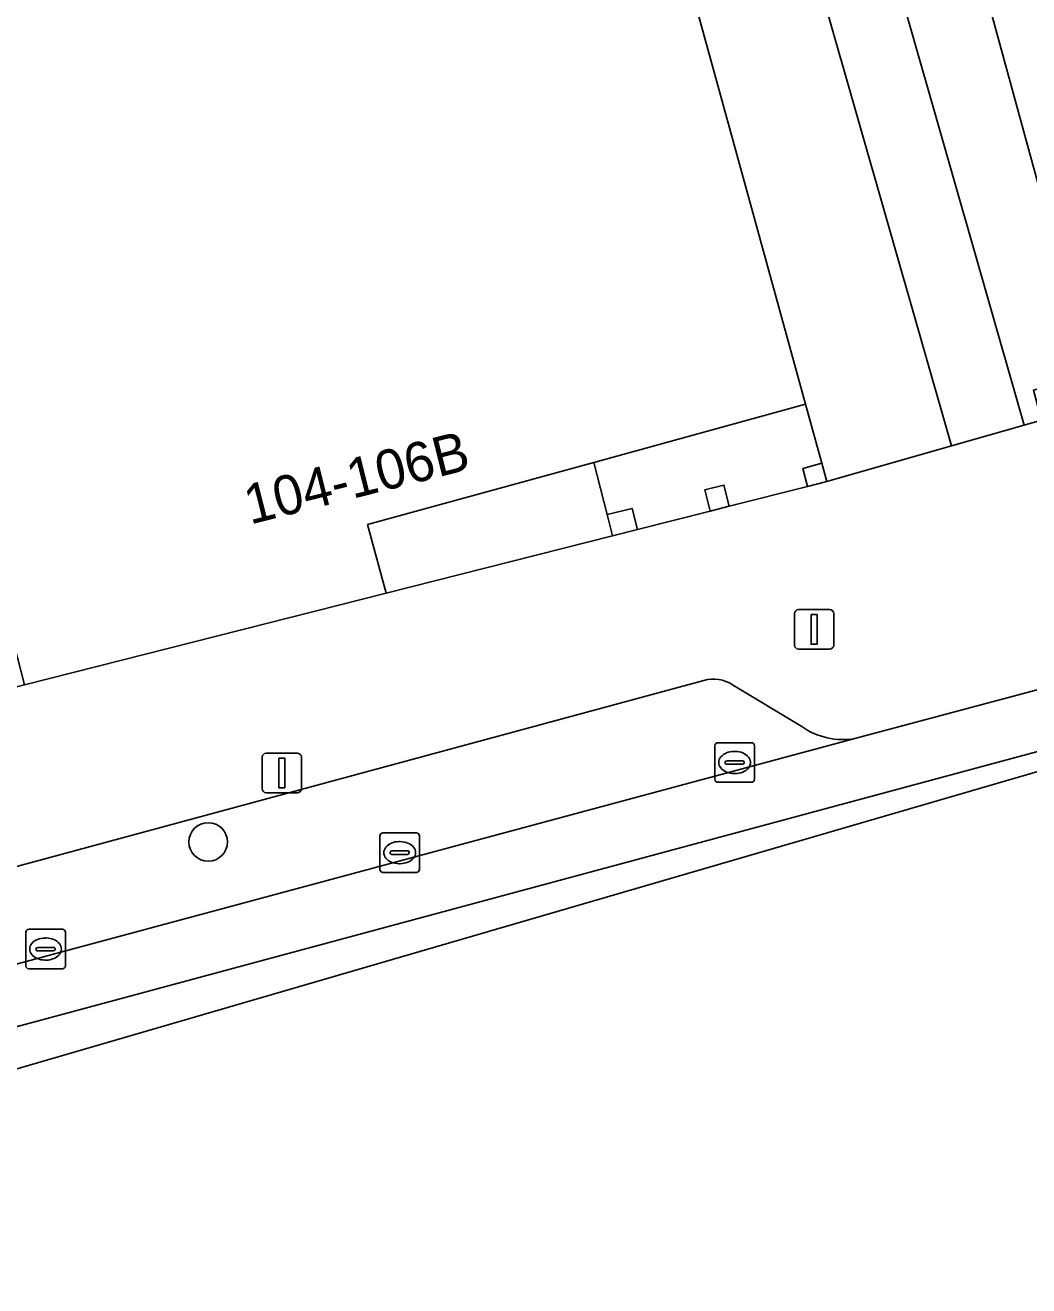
# Model space of a CAD drawing. Extents: x 159262 to 160143, y 383399 to 384319.
# Drawn here: x 159801.97 to 159827.37, y 383624.33 to 383656.25 of the extents above; entities that cross this region are included whole.
import ezdxf

# ---------------------------------------------------------------- set-up
doc = ezdxf.new("R2010")
doc.units = 0
for name, color, linetype in [('IMGEO_Boom', 7, 'Continuous'), ('IMGEO_Erf', 7, 'Continuous'), ('IMGEO_Kolk', 7, 'Continuous'), ('IMGEO_Lichtmast', 7, 'Continuous'), ('IMGEO_Pand', 7, 'Continuous'), ('IMGEO_Pand_nummerreeks', 7, 'Continuous'), ('IMGEO_Pand_overbouw', 7, 'Continuous'), ('IMGEO_Parkeervlak_open', 7, 'Continuous'), ('IMGEO_Rijbaan_lokaal_gesloten', 7, 'Continuous'), ('IMGEO_Rijbaan_lokaal_open', 7, 'Continuous'), ('IMGEO_Voetpad_open', 7, 'Continuous')]:
    doc.layers.add(name, color=color, linetype=linetype)

msp = doc.modelspace()

# ---------------------------------------------------------------- linework, layer by layer
at = {"layer": 'IMGEO_Boom'}
msp.add_circle((159806.6, 383635.568), 0.489, dxfattribs=at)
at = {"layer": 'IMGEO_Erf'}
for points in [[(159772.252, 383738.018), (159777.235, 383738.432), (159793.961, 383739.822), (159799.786, 383718.769), (159802.156, 383710.204), (159806.46, 383694.647), (159813.879, 383667.834), (159815.753, 383668.349), (159820.397, 383651.477), (159821.724, 383646.656), (159822.134, 383645.162), (159822.262, 383644.698), (159825.415, 383645.6), (159821.422, 383659.561), (159819.195, 383667.349), (159787.968, 383780.138)], [(159821.212, 383667.256), (159827.255, 383646.126), (159827.699, 383646.253), (159827.491, 383647.011), (159828.932, 383647.405), (159827.614, 383652.229), (159826.155, 383657.569)]]:
    msp.add_lwpolyline(points, dxfattribs=at)
at = {"layer": 'IMGEO_Kolk'}
for p, q in [((159819.426, 383637.155), (159819.426, 383638.007)), ((159819.501, 383638.081), (159820.353, 383638.081)), ((159819.914, 383637.861), (159819.939, 383637.861)), ((159820.427, 383638.007), (159820.427, 383637.155)), ((159819.685, 383637.575), (159819.685, 383637.587)), ((159819.728, 383637.624), (159820.126, 383637.624)), ((159820.169, 383637.587), (159820.169, 383637.575)), ((159820.123, 383637.538), (159819.725, 383637.538)), ((159819.937, 383637.301), (159819.912, 383637.301)), ((159820.353, 383637.081), (159819.501, 383637.081)), ((159810.947, 383634.872), (159810.947, 383635.724)), ((159811.022, 383635.798), (159811.874, 383635.798)), ((159811.948, 383635.724), (159811.948, 383634.872)), ((159811.249, 383635.341), (159811.647, 383635.341)), ((159811.435, 383635.578), (159811.46, 383635.578)), ((159811.206, 383635.292), (159811.206, 383635.304)), ((159811.644, 383635.255), (159811.246, 383635.255)), ((159811.458, 383635.018), (159811.433, 383635.018)), ((159811.69, 383635.304), (159811.69, 383635.292)), ((159811.874, 383634.798), (159811.022, 383634.798)), ((159801.983, 383632.431), (159801.983, 383633.283)), ((159802.058, 383633.357), (159802.91, 383633.357)), ((159802.471, 383633.137), (159802.496, 383633.137)), ((159802.984, 383633.283), (159802.984, 383632.431)), ((159802.242, 383632.851), (159802.242, 383632.863)), ((159802.68, 383632.814), (159802.282, 383632.814)), ((159802.285, 383632.9), (159802.683, 383632.9)), ((159802.726, 383632.863), (159802.726, 383632.851)), ((159802.494, 383632.577), (159802.469, 383632.577)), ((159802.91, 383632.357), (159802.058, 383632.357))]:
    msp.add_line(p, q, dxfattribs=at)
for points in [[(159819.426, 383637.155), (159819.426, 383638.007)], [(159819.501, 383638.081), (159820.353, 383638.081)], [(159820.427, 383638.007), (159820.427, 383637.155)], [(159820.353, 383637.081), (159819.501, 383637.081)], [(159810.947, 383634.872), (159810.947, 383635.724)], [(159811.022, 383635.798), (159811.874, 383635.798)], [(159811.948, 383635.724), (159811.948, 383634.872)], [(159811.874, 383634.798), (159811.022, 383634.798)], [(159801.983, 383632.431), (159801.983, 383633.283)], [(159802.058, 383633.357), (159802.91, 383633.357)], [(159802.984, 383633.283), (159802.984, 383632.431)], [(159802.91, 383632.357), (159802.058, 383632.357)]]:
    msp.add_lwpolyline(points, dxfattribs=at)
for centre, radius, start, end in [((159819.503, 383638.005), 0.0765, 91.552, 178.448), ((159819.503, 383638.005), 0.0765, 91.552, 178.448), ((159820.351, 383638.005), 0.0765, 1.552, 88.448), ((159820.351, 383638.005), 0.0765, 1.552, 88.448), ((159819.725, 383637.584), 0.0403, 85.8775, 175.7526), ((159819.722, 383637.574), 0.0366, 178.938, 274.7102), ((159820.126, 383637.581), 0.043, 264.8664, 352.4533), ((159820.13, 383637.586), 0.0386, 1.7309, 96.639), ((159819.503, 383637.157), 0.0765, 181.552, 268.448), ((159819.503, 383637.157), 0.0765, 181.552, 268.448), ((159820.351, 383637.157), 0.0765, 271.552, 358.448), ((159820.351, 383637.157), 0.0765, 271.552, 358.448), ((159811.024, 383635.722), 0.0765, 91.552, 178.448), ((159811.024, 383635.722), 0.0765, 91.552, 178.448), ((159811.872, 383635.722), 0.0765, 1.552, 88.448), ((159811.872, 383635.722), 0.0765, 1.552, 88.448), ((159811.246, 383635.301), 0.0403, 85.8775, 175.7526), ((159811.651, 383635.303), 0.0386, 1.7309, 96.639), ((159811.243, 383635.291), 0.0366, 178.938, 274.7102), ((159811.647, 383635.298), 0.043, 264.8664, 352.4533), ((159811.024, 383634.874), 0.0765, 181.552, 268.448), ((159811.024, 383634.874), 0.0765, 181.552, 268.448), ((159811.872, 383634.874), 0.0765, 271.552, 358.448), ((159811.872, 383634.874), 0.0765, 271.552, 358.448), ((159802.06, 383633.281), 0.0765, 91.552, 178.448), ((159802.06, 383633.281), 0.0765, 91.552, 178.448), ((159802.908, 383633.281), 0.0765, 1.552, 88.448), ((159802.908, 383633.281), 0.0765, 1.552, 88.448), ((159802.282, 383632.86), 0.0403, 85.8775, 175.7526), ((159802.279, 383632.85), 0.0366, 178.938, 274.7102), ((159802.683, 383632.857), 0.043, 264.8664, 352.4533), ((159802.687, 383632.862), 0.0386, 1.7309, 96.639), ((159802.06, 383632.433), 0.0765, 181.552, 268.448), ((159802.06, 383632.433), 0.0765, 181.552, 268.448), ((159802.908, 383632.433), 0.0765, 271.552, 358.448), ((159802.908, 383632.433), 0.0765, 271.552, 358.448)]:
    msp.add_arc(centre, radius, start, end, dxfattribs=at)
for centre, major_axis, ratio, start_param, end_param in [((159819.913, 383637.581), (-0.387, 0.002), 0.722429, 4.712389, 7.853982), ((159819.938, 383637.581), (-0.39, 0.002), 0.717154, 1.570796, 4.712389), ((159811.434, 383635.298), (-0.387, 0.002), 0.722429, 4.712389, 7.853982), ((159811.459, 383635.298), (-0.39, 0.002), 0.717154, 1.570796, 4.712389), ((159802.47, 383632.857), (-0.387, 0.002), 0.722429, 4.712389, 7.853982), ((159802.495, 383632.857), (-0.39, 0.002), 0.717154, 1.570796, 4.712389)]:
    msp.add_ellipse(centre, major_axis=major_axis, ratio=ratio, start_param=start_param, end_param=end_param, dxfattribs=at)
at = {"layer": 'IMGEO_Lichtmast'}
for p, q in [((159821.544, 383641.452), (159822.334, 383641.452)), ((159822.334, 383641.452), (159821.544, 383641.452)), ((159821.444, 383640.552), (159821.444, 383641.352)), ((159821.444, 383641.352), (159821.444, 383640.552)), ((159822.434, 383641.352), (159822.434, 383640.552)), ((159822.434, 383640.552), (159822.434, 383641.352)), ((159822.334, 383640.452), (159821.544, 383640.452)), ((159821.544, 383640.452), (159822.334, 383640.452)), ((159807.968, 383636.916), (159807.968, 383637.716)), ((159807.968, 383637.716), (159807.968, 383636.916)), ((159808.068, 383637.816), (159808.858, 383637.816)), ((159808.858, 383637.816), (159808.068, 383637.816)), ((159808.958, 383637.716), (159808.958, 383636.916)), ((159808.958, 383636.916), (159808.958, 383637.716)), ((159808.858, 383636.816), (159808.068, 383636.816)), ((159808.068, 383636.816), (159808.858, 383636.816))]:
    msp.add_line(p, q, dxfattribs=at)
for points in [[(159821.864, 383641.327), (159822.014, 383641.327), (159822.014, 383640.577), (159821.864, 383640.577), (159821.864, 383641.327)], [(159808.388, 383637.691), (159808.538, 383637.691), (159808.538, 383636.941), (159808.388, 383636.941), (159808.388, 383637.691)]]:
    msp.add_lwpolyline(points, dxfattribs=at)
for centre, start, end in [((159821.544, 383641.352), 90, 180), ((159821.544, 383641.352), 90, 180), ((159822.334, 383641.352), 0, 90), ((159822.334, 383641.352), 360, 90), ((159821.544, 383640.552), 180, 270), ((159821.544, 383640.552), 180, 270), ((159822.334, 383640.552), 270, 0), ((159822.334, 383640.552), 270, 0), ((159808.068, 383637.716), 90, 180), ((159808.068, 383637.716), 90, 180), ((159808.858, 383637.716), 0, 90), ((159808.858, 383637.716), 360, 90), ((159808.068, 383636.916), 180, 270), ((159808.068, 383636.916), 180, 270), ((159808.858, 383636.916), 270, 0), ((159808.858, 383636.916), 270, 0)]:
    msp.add_arc(centre, 0.1, start, end, dxfattribs=at)
at = {"layer": 'IMGEO_Pand'}
for points in [[(159789.233, 383693.284), (159790.244, 383680.5), (159794.687, 383680.851), (159796.174, 383662.09), (159801.953, 383639.551), (159811.105, 383641.871), (159810.637, 383643.605), (159816.364, 383645.181), (159821.724, 383646.656), (159820.397, 383651.477), (159815.753, 383668.349), (159813.879, 383667.834), (159806.46, 383694.647)], [(159832.935, 383657.401), (159828.794, 383656.269), (159828.275, 383658.167), (159829.869, 383658.602), (159828.867, 383662.269), (159825.148, 383661.253), (159826.155, 383657.569), (159827.614, 383652.229), (159828.932, 383647.405), (159831.247, 383648.038), (159831.442, 383647.323), (159832.414, 383647.589), (159835.395, 383648.403), (159832.97, 383657.275)], [(159822.134, 383645.162), (159821.652, 383645.029), (159821.768, 383644.573), (159822.262, 383644.698)], [(159819.791, 383644.072), (159819.656, 383644.606), (159819.171, 383644.483), (159819.306, 383643.949)], [(159816.699, 383643.857), (159816.834, 383643.323), (159817.464, 383643.482), (159817.329, 383644.016)]]:
    msp.add_lwpolyline(points, close=True, dxfattribs=at)
at = {"layer": 'IMGEO_Pand_overbouw'}
msp.add_lwpolyline([(159822.134, 383645.162), (159821.724, 383646.656), (159816.364, 383645.181), (159816.699, 383643.857), (159817.329, 383644.016), (159817.464, 383643.482), (159819.306, 383643.949), (159819.171, 383644.483), (159819.656, 383644.606), (159819.791, 383644.072), (159821.768, 383644.573), (159821.652, 383645.029)], close=True, dxfattribs=at)
at = {"layer": 'IMGEO_Parkeervlak_open'}
for points in [[(159819.146, 383639.659), (159782.57, 383629.757)], [(159821.628, 383638.49), (159819.876, 383639.546)], [(159780.084, 383626.699), (159782.101, 383627.188), (159822.968, 383638.189)]]:
    msp.add_lwpolyline(points, dxfattribs=at)
for centre, radius, start, end in [((159819.389, 383638.815), 0.879, 56.3469, 106.0547), ((159822.658, 383639.942), 1.78, 234.6453, 280.0346)]:
    msp.add_arc(centre, radius, start, end, dxfattribs=at)
at = {"layer": 'IMGEO_Rijbaan_lokaal_gesloten'}
msp.add_lwpolyline([(159853.941, 383645.03), (159853.548, 383646.437), (159849.417, 383645.308), (159849.308, 383645.289), (159847.305, 383644.748), (159831.259, 383640.417), (159827.334, 383639.35), (159822.968, 383638.189), (159782.101, 383627.188), (159782.511, 383625.706), (159841.935, 383641.723), (159851.006, 383644.174)], close=True, dxfattribs=at)
at = {"layer": 'IMGEO_Rijbaan_lokaal_open'}
msp.add_lwpolyline([(159851.006, 383644.174), (159841.935, 383641.723), (159782.511, 383625.706), (159782.892, 383624.33), (159826.588, 383637.06)], close=True, dxfattribs=at)
at = {"layer": 'IMGEO_Voetpad_open'}
for points in [[(159821.422, 383659.561), (159825.415, 383645.6), (159827.255, 383646.126), (159821.212, 383667.256)], [(159860.716, 383654.495), (159860.54, 383655.346), (159856.981, 383654.211), (159851.631, 383652.861), (159847.695, 383651.785), (159846.885, 383651.564), (159836.19, 383648.62), (159835.395, 383648.403), (159832.414, 383647.589), (159831.442, 383647.323), (159827.699, 383646.253), (159827.255, 383646.126), (159825.415, 383645.6), (159822.262, 383644.698), (159821.768, 383644.573), (159819.791, 383644.072), (159819.306, 383643.949), (159817.464, 383643.482), (159816.834, 383643.323), (159811.105, 383641.871), (159801.953, 383639.551), (159796.014, 383638.046), (159776.351, 383633.628), (159775.422, 383637.296)], [(159822.968, 383638.189), (159827.334, 383639.35), (159831.259, 383640.417)], [(159782.57, 383629.757), (159819.146, 383639.659)], [(159819.876, 383639.546), (159821.628, 383638.49)]]:
    msp.add_lwpolyline(points, dxfattribs=at)
for points in [[(159821.652, 383645.029), (159822.134, 383645.162), (159821.724, 383646.656), (159816.364, 383645.181), (159816.699, 383643.857), (159817.329, 383644.016), (159817.464, 383643.482), (159819.306, 383643.949), (159819.171, 383644.483), (159819.656, 383644.606), (159819.791, 383644.072), (159821.768, 383644.573)], [(159816.834, 383643.323), (159816.699, 383643.857), (159816.364, 383645.181), (159810.637, 383643.605), (159811.105, 383641.871)]]:
    msp.add_lwpolyline(points, close=True, dxfattribs=at)
for centre, radius, start, end in [((159819.389, 383638.815), 0.879, 56.3469, 106.0547), ((159822.658, 383639.942), 1.78, 234.6453, 280.0346)]:
    msp.add_arc(centre, radius, start, end, dxfattribs=at)

# ---------------------------------------------------------------- texts
at = {"layer": 'IMGEO_Pand_nummerreeks'}
msp.add_text('104-106B', height=1, rotation=14.1292, dxfattribs=at).set_placement((159807.66, 383643.604))

doc.saveas('drawing.dxf')
